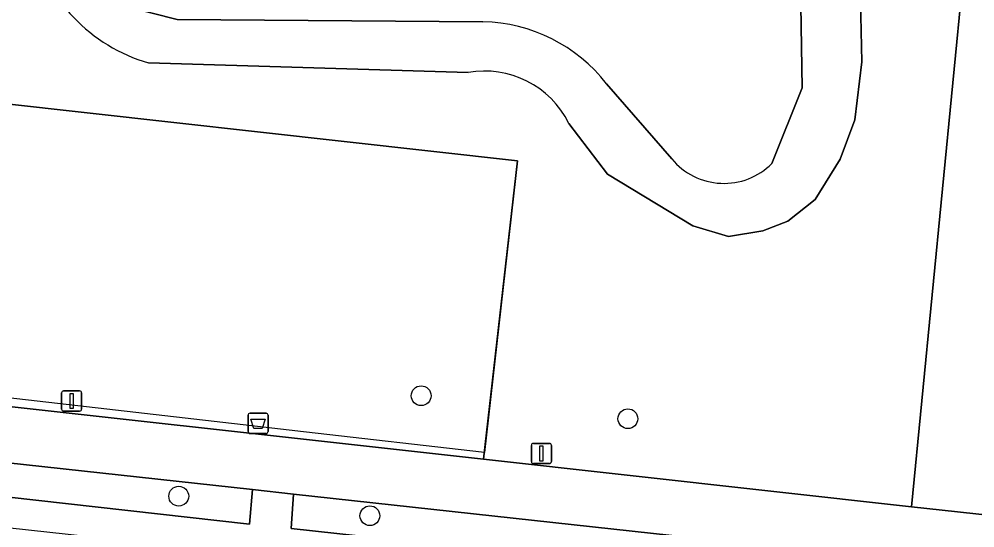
# Model space of a CAD drawing. Extents: x 162026 to 163502, y 387295 to 388169.
# Drawn here: x 162130.91 to 162178.15, y 387839.64 to 387864.8 of the extents above; entities that cross this region are included whole.
import ezdxf

# ---------------------------------------------------------------- set-up
doc = ezdxf.new("R2010")
doc.units = 0
for name, color, linetype in [('IMGEO_Afvalbak', 7, 'Continuous'), ('IMGEO_Boom', 7, 'Continuous'), ('IMGEO_Fietspad_gesloten', 7, 'Continuous'), ('IMGEO_Groenvoorziening', 7, 'Continuous'), ('IMGEO_Hek', 7, 'Continuous'), ('IMGEO_Lichtmast', 7, 'Continuous'), ('IMGEO_Loofbos', 7, 'Continuous'), ('IMGEO_Meer_plas_ven_vijver', 7, 'Continuous'), ('IMGEO_Oever', 7, 'Continuous'), ('IMGEO_Voetpad_open', 7, 'Continuous')]:
    doc.layers.add(name, color=color, linetype=linetype)

msp = doc.modelspace()

# ---------------------------------------------------------------- linework, layer by layer
at = {"layer": 'IMGEO_Afvalbak'}
for p, q in [((162142.22, 387844.41), (162142.22, 387845.21)), ((162142.22, 387845.21), (162142.22, 387844.41)), ((162142.32, 387845.31), (162143.11, 387845.31)), ((162143.11, 387845.31), (162142.32, 387845.31)), ((162143.21, 387845.21), (162143.21, 387844.41)), ((162143.21, 387844.41), (162143.21, 387845.21)), ((162143.11, 387844.31), (162142.32, 387844.31)), ((162142.32, 387844.31), (162143.11, 387844.31))]:
    msp.add_line(p, q, dxfattribs=at)
msp.add_lwpolyline([(162142.363, 387845.024), (162143.067, 387845.024), (162142.918, 387844.554), (162142.512, 387844.554), (162142.363, 387845.024)], dxfattribs=at)
for centre, start, end in [((162142.32, 387845.21), 90, 180), ((162142.32, 387845.21), 90, 180), ((162143.11, 387845.21), 0, 90), ((162143.11, 387845.21), 360, 90), ((162142.32, 387844.41), 180, 270), ((162142.32, 387844.41), 180, 270), ((162143.11, 387844.41), 270, 0), ((162143.11, 387844.41), 270, 0)]:
    msp.add_arc(centre, 0.1, start, end, dxfattribs=at)
at = {"layer": 'IMGEO_Boom'}
for centre in [(162150.777, 387846.176), (162160.995, 387845.04), (162138.798, 387841.21), (162148.243, 387840.242)]:
    msp.add_circle(centre, 0.489, dxfattribs=at)
at = {"layer": 'IMGEO_Fietspad_gesloten'}
for points in [[(162175.011, 387840.691), (162153.864, 387843.037), (162124.015, 387846.348), (162120.863, 387846.697), (162120.645, 387843.913), (162123.707, 387843.579), (162142.441, 387841.533), (162144.47, 387841.312), (162177.938, 387837.659)], [(162179.708, 387840.17), (162175.011, 387840.691)]]:
    msp.add_lwpolyline(points, dxfattribs=at)
at = {"layer": 'IMGEO_Groenvoorziening'}
for points in [[(162127.562, 387877.764), (162125.733, 387861.584), (162125.681, 387861.129), (162155.543, 387857.784), (162153.864, 387843.037), (162175.011, 387840.691), (162177.571, 387866.907), (162177.598, 387868.402), (162177.312, 387869.89), (162176.723, 387871.285), (162175.856, 387872.528), (162167.785, 387879.745), (162165.386, 387881.891)], [(162172.49, 387865.726), (162172.557, 387862.689), (162172.219, 387859.818), (162171.487, 387857.876), (162170.249, 387855.878), (162168.898, 387854.809), (162167.66, 387854.33), (162165.971, 387854.049), (162164.205, 387854.58), (162159.985, 387857.131), (162158.082, 387859.64)], [(162153.093, 387862.157), (162137.306, 387862.631)], [(162144.47, 387841.312), (162144.349, 387839.619), (162177.764, 387835.959)], [(162177.938, 387837.659), (162144.47, 387841.312)]]:
    msp.add_lwpolyline(points, dxfattribs=at)
for points in [[(162155.543, 387857.784), (162125.681, 387861.129), (162124.025, 387846.612), (162124.015, 387846.348), (162153.864, 387843.037)], [(162123.707, 387843.579), (162123.536, 387841.932), (162124.231, 387841.861), (162142.287, 387839.823), (162142.441, 387841.533)]]:
    msp.add_lwpolyline(points, close=True, dxfattribs=at)
for centre, radius, start, end in [((162139.616, 387870.596), 8.293, 132.6893, 253.8285), ((162153.907, 387857.567), 4.662, 26.4068, 100.0505)]:
    msp.add_arc(centre, radius, start, end, dxfattribs=at)
at = {"layer": 'IMGEO_Hek'}
msp.add_lwpolyline([(162125.681, 387861.129), (162155.543, 387857.784), (162153.902, 387843.37), (162144.961, 387844.395), (162141.98, 387844.737), (162124.046, 387846.793)], dxfattribs=at)
at = {"layer": 'IMGEO_Lichtmast'}
for p, q in [((162133.107, 387846.419), (162133.897, 387846.419)), ((162133.897, 387846.419), (162133.107, 387846.419)), ((162133.007, 387845.519), (162133.007, 387846.319)), ((162133.007, 387846.319), (162133.007, 387845.519)), ((162133.997, 387846.319), (162133.997, 387845.519)), ((162133.997, 387845.519), (162133.997, 387846.319)), ((162133.897, 387845.419), (162133.107, 387845.419)), ((162133.107, 387845.419), (162133.897, 387845.419)), ((162156.226, 387842.922), (162156.226, 387843.722)), ((162156.226, 387843.722), (162156.226, 387842.922)), ((162156.326, 387843.822), (162157.116, 387843.822)), ((162157.116, 387843.822), (162156.326, 387843.822)), ((162157.216, 387843.722), (162157.216, 387842.922)), ((162157.216, 387842.922), (162157.216, 387843.722)), ((162157.116, 387842.822), (162156.326, 387842.822)), ((162156.326, 387842.822), (162157.116, 387842.822))]:
    msp.add_line(p, q, dxfattribs=at)
for points in [[(162133.427, 387846.294), (162133.577, 387846.294), (162133.577, 387845.544), (162133.427, 387845.544), (162133.427, 387846.294)], [(162156.646, 387843.697), (162156.796, 387843.697), (162156.796, 387842.947), (162156.646, 387842.947), (162156.646, 387843.697)]]:
    msp.add_lwpolyline(points, dxfattribs=at)
for centre, start, end in [((162133.107, 387846.319), 90, 180), ((162133.107, 387846.319), 90, 180), ((162133.897, 387846.319), 0, 90), ((162133.897, 387846.319), 360, 90), ((162133.107, 387845.519), 180, 270), ((162133.107, 387845.519), 180, 270), ((162133.897, 387845.519), 270, 0), ((162133.897, 387845.519), 270, 0), ((162156.326, 387843.722), 90, 180), ((162156.326, 387843.722), 90, 180), ((162157.116, 387843.722), 0, 90), ((162157.116, 387843.722), 360, 90), ((162156.326, 387842.922), 180, 270), ((162156.326, 387842.922), 180, 270), ((162157.116, 387842.922), 270, 0), ((162157.116, 387842.922), 270, 0)]:
    msp.add_arc(centre, 0.1, start, end, dxfattribs=at)
at = {"layer": 'IMGEO_Loofbos'}
msp.add_lwpolyline([(162171.728, 387903.331), (162174.684, 387903.845), (162174.697, 387903.966), (162174.719, 387904.201), (162168.92, 387904.753), (162167.989, 387896.753), (162167.208, 387890.038), (162167.361, 387889.244), (162167.396, 387888.379), (162167.383, 387887.944), (162167.272, 387886.865), (162167.048, 387885.798), (162166.714, 387884.761), (162166.269, 387883.755), (162165.19, 387882.066), (162165.386, 387881.891), (162167.785, 387879.745), (162175.856, 387872.528), (162176.723, 387871.285), (162177.312, 387869.89), (162177.598, 387868.402), (162177.571, 387866.907), (162175.011, 387840.691), (162179.708, 387840.17)], dxfattribs=at)
at = {"layer": 'IMGEO_Meer_plas_ven_vijver'}
for points in [[(162168.107, 387857.657), (162169.601, 387861.405), (162169.5, 387868.56)], [(162136.189, 387865.428), (162138.72, 387864.778), (162153.834, 387864.671)], [(162159.943, 387861.602), (162163.164, 387857.889)]]:
    msp.add_lwpolyline(points, dxfattribs=at)
for centre, radius, start, end in [((162153.653, 387856.697), 7.976, 37.95, 88.7025), ((162165.741, 387860.02), 3.344, 219.5826, 315.0429)]:
    msp.add_arc(centre, radius, start, end, dxfattribs=at)
at = {"layer": 'IMGEO_Oever'}
for points in [[(162169.5, 387868.56), (162169.601, 387861.405), (162168.107, 387857.657)], [(162153.834, 387864.671), (162138.72, 387864.778), (162136.189, 387865.428)], [(162158.082, 387859.64), (162159.985, 387857.131), (162164.205, 387854.58), (162165.971, 387854.049), (162167.66, 387854.33), (162168.898, 387854.809), (162170.249, 387855.878), (162171.487, 387857.876), (162172.219, 387859.818), (162172.557, 387862.689), (162172.49, 387865.726)], [(162137.306, 387862.631), (162153.093, 387862.157)], [(162163.164, 387857.889), (162159.943, 387861.602)]]:
    msp.add_lwpolyline(points, dxfattribs=at)
for centre, radius, start, end in [((162139.616, 387870.596), 8.293, 132.6893, 253.8285), ((162153.653, 387856.697), 7.976, 37.95, 88.7025), ((162153.907, 387857.567), 4.662, 26.4068, 100.0505), ((162165.741, 387860.02), 3.344, 219.5826, 315.0429)]:
    msp.add_arc(centre, radius, start, end, dxfattribs=at)
at = {"layer": 'IMGEO_Voetpad_open'}
msp.add_lwpolyline([(162177.764, 387835.959), (162144.349, 387839.619), (162144.47, 387841.312), (162142.441, 387841.533), (162142.287, 387839.823), (162124.231, 387841.861), (162123.536, 387841.932), (162123.364, 387840.416), (162129.386, 387839.759), (162142.079, 387838.375), (162141.978, 387837.533), (162141.753, 387837.294)], dxfattribs=at)

doc.saveas('drawing.dxf')
